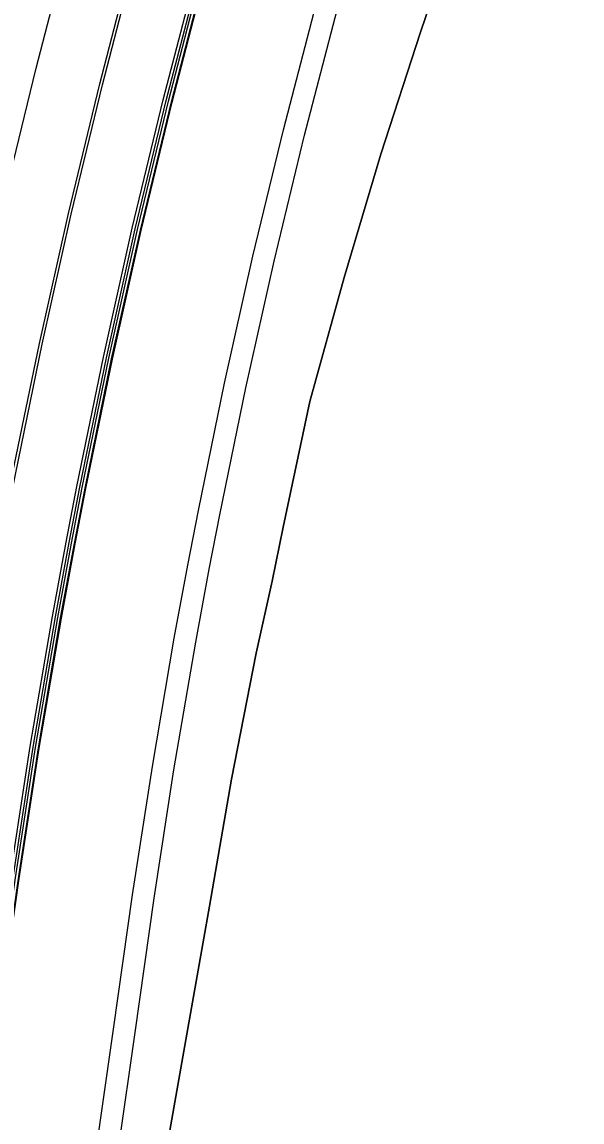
# Model space of a CAD drawing. Extents: x 1797478 to 1808916, y 246529 to 250952.
# Drawn here: x 1798050.6 to 1798153.2, y 249884.5 to 250086 of the extents above; entities that cross this region are included whole.
import ezdxf

# ---------------------------------------------------------------- set-up
doc = ezdxf.new("R2010")
doc.units = 0
for name, color, linetype in [('1', 7, 'Continuous'), ('60', 7, 'Continuous'), ('DTCH-LINBTM', 7, 'Continuous'), ('DTCH-LINFRSLP', 7, 'Continuous'), ('EDPV-LINE', 7, 'Continuous'), ('LIMT-CSLINE', 7, 'Continuous'), ('SHDR-UPAV', 7, 'Continuous')]:
    doc.layers.add(name, color=color, linetype=linetype)

msp = doc.modelspace()

# ---------------------------------------------------------------- linework, layer by layer
for points in [[(1797986.14, 249663.41), (1797989.28, 249685.35), (1797992.81, 249710.1), (1797996.35, 249734.85), (1797999.23, 249755.01), (1797999.89, 249759.6), (1798003.42, 249784.34), (1798006.96, 249809.09), (1798010.49, 249833.84), (1798014.03, 249858.59), (1798017.57, 249883.34), (1798018.11, 249887.17), (1798021.1, 249908.09), (1798024.64, 249932.79), (1798028.37, 249957.11), (1798032.51, 249981.37), (1798035.07, 249995.22), (1798037.07, 250005.55), (1798042.03, 250029.65), (1798047.39, 250053.67), (1798053.17, 250077.59), (1798059.34, 250101.41)], [(1797986.14, 249663.41), (1797989.28, 249685.35), (1797992.81, 249710.1), (1797996.35, 249734.85), (1797999.23, 249755.01), (1797999.89, 249759.6), (1798003.42, 249784.34), (1798006.96, 249809.09), (1798010.49, 249833.84), (1798014.03, 249858.59), (1798017.57, 249883.34), (1798018.11, 249887.17), (1798021.1, 249908.09), (1798024.64, 249932.79), (1798028.37, 249957.11), (1798032.51, 249981.37), (1798035.07, 249995.22), (1798037.07, 250005.55), (1798042.03, 250029.65), (1798047.39, 250053.67), (1798053.17, 250077.59), (1798059.34, 250101.41)], [(1797986.14, 249663.41), (1797989.28, 249685.35), (1797992.81, 249710.1), (1797996.35, 249734.85), (1797999.23, 249755.01), (1797999.89, 249759.6), (1798003.42, 249784.34), (1798006.96, 249809.09), (1798010.49, 249833.84), (1798014.03, 249858.59), (1798017.57, 249883.34), (1798018.11, 249887.17), (1798021.1, 249908.09), (1798024.64, 249932.79), (1798028.37, 249957.11), (1798032.51, 249981.37), (1798035.07, 249995.22), (1798037.07, 250005.55), (1798042.03, 250029.65), (1798047.39, 250053.67), (1798053.17, 250077.59), (1798059.34, 250101.41)], [(1797986.14, 249663.41), (1797989.28, 249685.35), (1797992.81, 249710.1), (1797996.35, 249734.85), (1797999.23, 249755.01), (1797999.89, 249759.6), (1798003.42, 249784.34), (1798006.96, 249809.09), (1798010.49, 249833.84), (1798014.03, 249858.59), (1798017.57, 249883.34), (1798018.11, 249887.17), (1798021.1, 249908.09), (1798024.64, 249932.79), (1798028.37, 249957.11), (1798032.51, 249981.37), (1798035.07, 249995.22), (1798037.07, 250005.55), (1798042.03, 250029.65), (1798047.39, 250053.67), (1798053.17, 250077.59), (1798059.34, 250101.41)], [(1797998.02, 249661.71), (1798001.16, 249683.65), (1798004.69, 249708.4), (1798008.23, 249733.15), (1798011.11, 249753.31), (1798011.77, 249757.9), (1798015.3, 249782.65), (1798018.84, 249807.4), (1798022.37, 249832.14), (1798025.91, 249856.89), (1798029.45, 249881.64), (1798029.99, 249885.47), (1798032.98, 249906.39), (1798036.51, 249931.07), (1798040.21, 249955.19), (1798044.32, 249979.25), (1798046.86, 249992.98), (1798048.84, 250003.23), (1798053.76, 250027.13), (1798059.08, 250050.95), (1798064.81, 250074.67), (1798070.93, 250098.3)], [(1797998.02, 249661.71), (1798001.16, 249683.65), (1798004.69, 249708.4), (1798008.23, 249733.15), (1798011.11, 249753.31), (1798011.77, 249757.9), (1798015.3, 249782.65), (1798018.84, 249807.4), (1798022.37, 249832.14), (1798025.91, 249856.89), (1798029.45, 249881.64), (1798029.99, 249885.47), (1798032.98, 249906.39), (1798036.51, 249931.07), (1798040.21, 249955.19), (1798044.32, 249979.25), (1798046.86, 249992.98), (1798048.84, 250003.23), (1798053.76, 250027.13), (1798059.08, 250050.95), (1798064.81, 250074.67), (1798070.93, 250098.3)], [(1797998.02, 249661.71), (1798001.16, 249683.65), (1798004.69, 249708.4), (1798008.23, 249733.15), (1798011.11, 249753.31), (1798011.77, 249757.9), (1798015.3, 249782.65), (1798018.84, 249807.4), (1798022.37, 249832.14), (1798025.91, 249856.89), (1798029.45, 249881.64), (1798029.99, 249885.47), (1798032.98, 249906.39), (1798036.51, 249931.07), (1798040.21, 249955.19), (1798044.32, 249979.25), (1798046.86, 249992.98), (1798048.84, 250003.23), (1798053.76, 250027.13), (1798059.08, 250050.95), (1798064.81, 250074.67), (1798070.93, 250098.3)], [(1797998.02, 249661.71), (1798001.16, 249683.65), (1798004.69, 249708.4), (1798008.23, 249733.15), (1798011.11, 249753.31), (1798011.77, 249757.9), (1798015.3, 249782.65), (1798018.84, 249807.4), (1798022.37, 249832.14), (1798025.91, 249856.89), (1798029.45, 249881.64), (1798029.99, 249885.47), (1798032.98, 249906.39), (1798036.51, 249931.07), (1798040.21, 249955.19), (1798044.32, 249979.25), (1798046.86, 249992.98), (1798048.84, 250003.23), (1798053.76, 250027.13), (1798059.08, 250050.95), (1798064.81, 250074.67), (1798070.93, 250098.3)], [(1797998.02, 249661.71), (1798001.16, 249683.65), (1798004.69, 249708.4), (1798008.23, 249733.15), (1798011.11, 249753.31), (1798011.77, 249757.9), (1798015.3, 249782.65), (1798018.84, 249807.4), (1798022.37, 249832.14), (1798025.91, 249856.89), (1798029.45, 249881.64), (1798029.99, 249885.47), (1798032.98, 249906.39), (1798036.51, 249931.07), (1798040.21, 249955.19), (1798044.32, 249979.25), (1798046.86, 249992.98), (1798048.84, 250003.23), (1798053.76, 250027.13), (1798059.08, 250050.95), (1798064.81, 250074.67), (1798070.93, 250098.3)], [(1797998.53, 249661.64), (1798001.66, 249683.58), (1798005.2, 249708.33), (1798008.74, 249733.08), (1798011.62, 249753.24), (1798012.27, 249757.83), (1798015.81, 249782.57), (1798019.35, 249807.32), (1798022.89, 249832.07), (1798026.43, 249856.82), (1798029.97, 249881.57), (1798030.52, 249885.4), (1798033.51, 249906.32), (1798037.04, 249930.99), (1798040.75, 249955.11), (1798044.86, 249979.15), (1798047.39, 249992.88), (1798049.37, 250003.13), (1798054.29, 250027.02), (1798059.61, 250050.83), (1798065.33, 250074.54), (1798071.46, 250098.16)], [(1798013.57, 249681.88), (1798017.1, 249706.63), (1798020.64, 249731.38), (1798023.52, 249751.54), (1798024.18, 249756.12), (1798027.71, 249780.87), (1798031.25, 249805.62), (1798034.79, 249830.37), (1798038.33, 249855.12), (1798041.87, 249879.87), (1798042.41, 249883.7), (1798045.41, 249904.62), (1798048.93, 249929.27), (1798052.61, 249953.18), (1798056.69, 249977.03), (1798059.2, 249990.64), (1798061.17, 250000.8), (1798066.04, 250024.5), (1798071.32, 250048.11), (1798076.99, 250071.62), (1798083.07, 250095.04)], [(1798014.03, 249681.81), (1798017.56, 249706.56), (1798021.1, 249731.31), (1798023.98, 249751.47), (1798024.63, 249756.06), (1798028.17, 249780.81), (1798031.71, 249805.56), (1798035.24, 249830.31), (1798038.78, 249855.05), (1798042.32, 249879.8), (1798042.86, 249883.63), (1798045.85, 249904.55), (1798049.38, 249929.21), (1798053.05, 249953.11), (1798057.12, 249976.95), (1798059.63, 249990.56), (1798061.59, 250000.72), (1798066.47, 250024.41), (1798071.75, 250048.01), (1798077.42, 250071.52), (1798083.49, 250094.93)], [(1798014.54, 249681.74), (1798018.08, 249706.49), (1798021.61, 249731.24), (1798024.49, 249751.4), (1798025.15, 249755.99), (1798028.69, 249780.73), (1798032.22, 249805.48), (1798035.76, 249830.23), (1798039.3, 249854.98), (1798042.84, 249879.73), (1798043.39, 249883.56), (1798046.38, 249904.48), (1798049.91, 249929.13), (1798053.58, 249953.02), (1798057.65, 249976.85), (1798060.17, 249990.46), (1798062.13, 250000.61), (1798067, 250024.29), (1798072.28, 250047.88), (1798077.95, 250071.39), (1798084.01, 250094.79)]]:
    msp.add_lwpolyline(points)
at = {"layer": '1'}
msp.add_lwpolyline([(1797986.14, 249663.41), (1797989.28, 249685.35), (1797992.81, 249710.1), (1797996.35, 249734.85), (1797999.23, 249755.01), (1797999.89, 249759.6), (1798003.42, 249784.34), (1798006.96, 249809.09), (1798010.49, 249833.84), (1798014.03, 249858.59), (1798017.57, 249883.34), (1798018.11, 249887.17), (1798021.1, 249908.09), (1798024.64, 249932.79), (1798028.37, 249957.11), (1798032.51, 249981.37), (1798035.07, 249995.22), (1798037.07, 250005.55), (1798042.03, 250029.65), (1798047.39, 250053.67), (1798053.17, 250077.59), (1798059.34, 250101.41)], dxfattribs=at)
at = {"layer": '60'}
msp.add_lwpolyline([(1798043.06, 249677.67), (1798046.79, 249702.39), (1798050.91, 249727.05), (1798053.97, 249747.19), (1798054.76, 249751.75), (1798058.3, 249776.5), (1798062.88, 249801.1), (1798067.21, 249825.74), (1798071.78, 249850.34), (1798076.31, 249874.95), (1798076.92, 249878.77), (1798080.62, 249899.58), (1798084.93, 249924.06), (1798088.96, 249947.29), (1798093.49, 249970.42), (1798096.43, 249983.59), (1798098.45, 249993.46), (1798103.31, 250016.5), (1798109.62, 250039.21), (1798116.3, 250061.79), (1798123.56, 250084.18), (1798131.17, 250106.42), (1798141.03, 250127.95), (1798153.17, 250148.61)], dxfattribs=at)
at = {"layer": 'DTCH-LINBTM'}
msp.add_lwpolyline([(1798039.47, 249678.18), (1798043, 249702.93), (1798046.54, 249727.68), (1798049.42, 249747.84), (1798050.08, 249752.42), (1798053.61, 249777.17), (1798057.15, 249801.92), (1798060.68, 249826.67), (1798064.22, 249851.42), (1798067.76, 249876.17), (1798068.3, 249880), (1798071.29, 249900.92), (1798074.81, 249925.52), (1798078.42, 249949), (1798082.42, 249972.41), (1798084.88, 249985.78), (1798086.81, 249995.75), (1798091.6, 250019.01), (1798096.78, 250042.19), (1798102.35, 250065.28), (1798108.31, 250088.27)], dxfattribs=at)
at = {"layer": 'DTCH-LINFRSLP'}
msp.add_lwpolyline([(1798035.51, 249678.74), (1798039.04, 249703.49), (1798042.58, 249728.24), (1798045.46, 249748.4), (1798046.12, 249752.99), (1798049.65, 249777.74), (1798053.19, 249802.49), (1798056.72, 249827.24), (1798060.26, 249851.98), (1798063.8, 249876.73), (1798064.34, 249880.56), (1798067.33, 249901.48), (1798070.85, 249926.09), (1798074.47, 249949.64), (1798078.48, 249973.12), (1798080.95, 249986.52), (1798082.89, 249996.52), (1798087.69, 250019.85), (1798092.88, 250043.1), (1798098.47, 250066.25), (1798104.45, 250089.31)], dxfattribs=at)
at = {"layer": 'EDPV-LINE'}
msp.add_lwpolyline([(1797998.02, 249661.71), (1798001.16, 249683.65), (1798004.69, 249708.4), (1798008.23, 249733.15), (1798011.11, 249753.31), (1798011.77, 249757.9), (1798015.3, 249782.65), (1798018.84, 249807.4), (1798022.37, 249832.14), (1798025.91, 249856.89), (1798029.45, 249881.64), (1798029.99, 249885.47), (1798032.98, 249906.39), (1798036.51, 249931.07), (1798040.21, 249955.19), (1798044.32, 249979.25), (1798046.86, 249992.98), (1798048.84, 250003.23), (1798053.76, 250027.13), (1798059.08, 250050.95), (1798064.81, 250074.67), (1798070.93, 250098.3)], dxfattribs=at)
msp.add_lwpolyline([(1797998.02, 249661.71), (1798001.16, 249683.65), (1798004.69, 249708.4), (1798008.23, 249733.15), (1798011.11, 249753.31), (1798011.77, 249757.9), (1798015.3, 249782.65), (1798018.84, 249807.4), (1798022.37, 249832.14), (1798025.91, 249856.89), (1798029.45, 249881.64), (1798029.99, 249885.47), (1798032.98, 249906.39), (1798036.51, 249931.07), (1798040.21, 249955.19), (1798044.32, 249979.25), (1798046.86, 249992.98), (1798048.84, 250003.23), (1798053.76, 250027.13), (1798059.08, 250050.95), (1798064.81, 250074.67), (1798070.93, 250098.3)], dxfattribs=at)
at = {"layer": 'LIMT-CSLINE'}
msp.add_lwpolyline([(1798131.17, 250106.42), (1798123.56, 250084.18), (1798116.3, 250061.79), (1798109.62, 250039.21), (1798103.31, 250016.5), (1798098.45, 249993.46), (1798096.43, 249983.59), (1798093.49, 249970.42), (1798088.96, 249947.29), (1798084.93, 249924.06), (1798080.62, 249899.58), (1798076.92, 249878.77), (1798076.31, 249874.95), (1798071.78, 249850.34), (1798067.21, 249825.74), (1798062.88, 249801.1), (1798058.3, 249776.5), (1798054.76, 249751.75), (1798053.97, 249747.19), (1798050.91, 249727.05), (1798046.79, 249702.39), (1798043.06, 249677.67)], dxfattribs=at)
at = {"layer": 'SHDR-UPAV'}
for points in [[(1798013.04, 249681.95), (1798016.57, 249706.7), (1798020.11, 249731.45), (1798022.99, 249751.61), (1798023.64, 249756.2), (1798027.18, 249780.95), (1798030.72, 249805.7), (1798034.25, 249830.45), (1798037.79, 249855.2), (1798041.33, 249879.94), (1798041.87, 249883.77), (1798044.86, 249904.69), (1798048.39, 249929.35), (1798052.06, 249953.27), (1798056.14, 249977.13), (1798058.65, 249990.75), (1798060.61, 250000.91), (1798065.49, 250024.62), (1798070.77, 250048.23), (1798076.45, 250071.76), (1798082.52, 250095.19)], [(1798013.04, 249681.95), (1798016.57, 249706.7), (1798020.11, 249731.45), (1798022.99, 249751.61), (1798023.64, 249756.2), (1798027.18, 249780.95), (1798030.72, 249805.7), (1798034.25, 249830.45), (1798037.79, 249855.2), (1798041.33, 249879.94), (1798041.87, 249883.77), (1798044.86, 249904.69), (1798048.39, 249929.35), (1798052.06, 249953.27), (1798056.14, 249977.13), (1798058.65, 249990.75), (1798060.61, 250000.91), (1798065.49, 250024.62), (1798070.77, 250048.23), (1798076.45, 250071.76), (1798082.52, 250095.19)], [(1798014.72, 249681.71), (1798018.26, 249706.46), (1798021.79, 249731.21), (1798024.67, 249751.37), (1798025.33, 249755.96), (1798028.86, 249780.71), (1798032.4, 249805.46), (1798035.94, 249830.21), (1798039.47, 249854.96), (1798043.01, 249879.7), (1798043.56, 249883.53), (1798046.54, 249904.45), (1798050.07, 249929.11), (1798053.74, 249953), (1798057.81, 249976.83), (1798060.32, 249990.43), (1798062.28, 250000.58), (1798067.15, 250024.26), (1798072.43, 250047.85), (1798078.1, 250071.35), (1798084.16, 250094.75)]]:
    msp.add_lwpolyline(points, dxfattribs=at)

doc.saveas('drawing.dxf')
